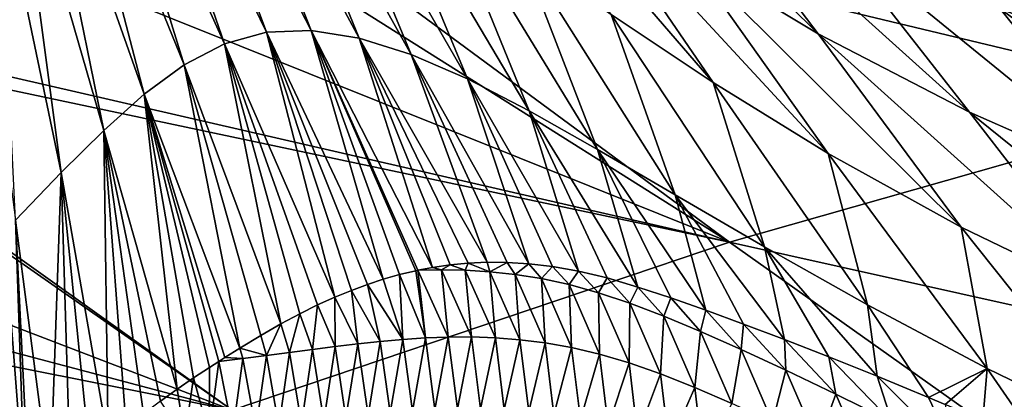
# Model space of a CAD drawing. Header units: metres. Extents: x -92 to 264, y -100 to 50.
# Tile 595 of 721: x 213 to 215.96, y 18.82 to 19.97. Entities that reach past the tile are written whole.
import ezdxf

# ---------------------------------------------------------------- set-up
doc = ezdxf.new("R2010")
doc.units = ezdxf.units.M
doc.layers.add('solid_21062050_01', color=7, linetype='CONTINUOUS')

msp = doc.modelspace()

# ---------------------------------------------------------------- linework, layer by layer
at = {"layer": 'solid_21062050_01'}
for points in [[(213.618866, 19.89299, 34.587803), (213.173386, 20.882195, 34.385868), (213.266556, 20.912989, 40.266785)], [(213.745224, 19.927958, 40.496277), (213.266556, 20.912989, 40.266785), (213.381393, 20.9016, 45.830482)], [(213.745224, 19.927958, 40.496277), (213.618866, 19.89299, 34.587803), (213.266556, 20.912989, 40.266785)], [(213.879578, 19.933088, 46.076481), (213.381393, 20.9016, 45.830482), (213.517639, 20.851709, 51.111427)], [(213.879578, 19.933088, 46.076481), (213.745224, 19.927958, 40.496277), (213.381393, 20.9016, 45.830482)], [(213.497589, 19.829821, 28.364925), (213.098862, 20.811169, 28.201677), (213.173386, 20.882195, 34.385868)], [(213.618866, 19.89299, 34.587803), (213.497589, 19.829821, 28.364925), (213.173386, 20.882195, 34.385868)], [(214.023865, 19.910044, 51.367783), (213.517639, 20.851709, 51.111427), (213.674576, 20.767715, 56.150238)], [(214.023865, 19.910044, 51.367783), (213.879578, 19.933088, 46.076481), (213.517639, 20.851709, 51.111427)], [(213.377884, 19.741835, 21.869923), (213.038315, 20.704514, 21.751024), (213.098862, 20.811169, 28.201677)], [(213.497589, 19.829821, 28.364925), (213.377884, 19.741835, 21.869923), (213.098862, 20.811169, 28.201677)], [(214.538452, 20.710171, 133.109222), (216.624573, 19.719521, 136.734665), (215.017258, 20.821938, 131.952744)], [(216.624573, 19.719521, 136.734665), (218.104263, 20.046913, 133.157883), (215.017258, 20.821938, 131.952744)], [(214.179886, 19.860842, 56.41539), (213.674576, 20.767715, 56.150238), (213.851471, 20.654011, 60.987541)], [(214.179886, 19.860842, 56.41539), (214.023865, 19.910044, 51.367783), (213.674576, 20.767715, 56.150238)], [(215.403885, 19.923159, 90.853874), (214.590607, 20.727695, 87.661018), (214.982025, 20.478527, 91.334351)], [(215.403885, 19.923159, 90.853874), (215.011063, 20.15937, 87.134369), (214.590607, 20.727695, 87.661018)], [(213.256195, 19.632574, 15.140671), (212.987045, 20.566973, 15.066374), (213.038315, 20.704514, 21.751024)], [(213.377884, 19.741835, 21.869923), (213.256195, 19.632574, 15.140671), (213.038315, 20.704514, 21.751024)], [(214.495758, 20.699678, 133.212143), (213.570786, 20.452963, 135.434067), (216.624573, 19.719521, 136.734665)], [(214.538452, 20.710171, 133.109222), (214.495758, 20.699678, 133.212143), (216.624573, 19.719521, 136.734665)], [(214.349457, 19.787504, 61.264515), (213.851471, 20.654011, 60.987541), (214.047836, 20.51495, 65.662224)], [(214.349457, 19.787504, 61.264515), (214.179886, 19.860842, 56.41539), (213.851471, 20.654011, 60.987541)], [(214.351349, 20.631201, 79.152161), (215.088165, 19.776567, 82.907166), (214.781952, 19.98175, 78.812683)], [(214.664795, 20.395752, 83.224785), (215.088165, 19.776567, 82.907166), (214.351349, 20.631201, 79.152161)], [(216.5569, 19.767601, 100.883003), (215.401871, 20.573172, 97.836655), (215.972092, 20.344709, 100.715935)], [(216.5569, 19.767601, 100.883003), (215.951004, 19.998354, 97.965782), (215.401871, 20.573172, 97.836655)], [(213.128418, 19.506557, 8.180632), (212.93985, 20.404139, 8.149432), (212.987045, 20.566973, 15.066374)], [(213.256195, 19.632574, 15.140671), (213.128418, 19.506557, 8.180632), (212.987045, 20.566973, 15.066374)], [(214.534683, 19.691978, 65.957642), (214.047836, 20.51495, 65.662224), (214.265747, 20.354307, 70.190773)], [(214.534683, 19.691978, 65.957642), (214.349457, 19.787504, 61.264515), (214.047836, 20.51495, 65.662224)], [(213.570786, 20.452963, 135.434067), (213.388123, 20.400036, 135.871414), (215.137238, 19.297022, 140.288544)], [(216.624573, 19.719521, 136.734665), (213.570786, 20.452963, 135.434067), (215.137238, 19.297022, 140.288544)], [(215.858551, 19.687664, 94.352852), (214.982025, 20.478527, 91.334351), (215.43042, 20.235451, 94.778069)], [(215.858551, 19.687664, 94.352852), (215.403885, 19.923159, 90.853874), (214.982025, 20.478527, 91.334351)], [(213.388123, 20.400036, 135.871414), (212.819534, 20.226831, 137.231049), (215.137238, 19.297022, 140.288544)], [(213.128418, 19.506557, 8.180632), (212.990768, 19.363132, 0.978758), (212.93985, 20.404139, 8.149432)], [(214.664795, 20.395752, 83.224785), (215.433945, 19.562857, 86.851196), (215.088165, 19.776567, 82.907166)], [(215.011063, 20.15937, 87.134369), (215.433945, 19.562857, 86.851196), (214.664795, 20.395752, 83.224785)], [(214.740677, 19.575491, 70.510895), (214.265747, 20.354307, 70.190773), (214.50914, 20.175451, 74.574066)], [(214.740677, 19.575491, 70.510895), (214.534683, 19.691978, 65.957642), (214.265747, 20.354307, 70.190773)], [(212.819534, 20.226831, 137.231049), (212.107803, 19.993824, 138.924545), (215.137238, 19.297022, 140.288544)], [(216.39032, 19.453426, 97.600861), (215.43042, 20.235451, 94.778069), (215.951004, 19.998354, 97.965782)], [(216.39032, 19.453426, 97.600861), (215.858551, 19.687664, 94.352852), (215.43042, 20.235451, 94.778069)], [(214.974274, 19.438869, 74.925606), (214.50914, 20.175451, 74.574066), (214.781952, 19.98175, 78.812683)], [(214.974274, 19.438869, 74.925606), (214.740677, 19.575491, 70.510895), (214.50914, 20.175451, 74.574066)], [(215.011063, 20.15937, 87.134369), (215.833069, 19.342196, 90.615173), (215.433945, 19.562857, 86.851196)], [(215.403885, 19.923159, 90.853874), (215.833069, 19.342196, 90.615173), (215.011063, 20.15937, 87.134369)], [(212.89917, 20.072447, 0.836088), (212.990768, 19.363132, 0.978758), (213.019623, 18.510288, 0.83424)], [(212.89917, 20.072447, 0.836088), (213.019623, 18.510288, 0.83424), (212.96846, 18.509899, 0.645367)], [(212.107803, 19.993824, 138.924545), (212.00679, 19.959307, 139.164459), (215.137238, 19.297022, 140.288544)], [(215.242294, 19.282932, 79.202942), (214.781952, 19.98175, 78.812683), (215.088165, 19.776567, 82.907166)], [(215.242294, 19.282932, 79.202942), (214.974274, 19.438869, 74.925606), (214.781952, 19.98175, 78.812683)], [(217.013092, 19.221317, 100.575577), (215.951004, 19.998354, 97.965782), (216.5569, 19.767601, 100.883003)], [(217.013092, 19.221317, 100.575577), (216.39032, 19.453426, 97.600861), (215.951004, 19.998354, 97.965782)], [(211.982117, 19.950815, 139.223083), (211.277161, 19.699059, 140.897568), (213.642624, 18.791883, 143.828415)], [(212.00679, 19.959307, 139.164459), (211.982117, 19.950815, 139.223083), (213.642624, 18.791883, 143.828415)], [(215.137238, 19.297022, 140.288544), (212.00679, 19.959307, 139.164459), (213.642624, 18.791883, 143.828415)], [(213.950775, 19.131153, 35.23848), (213.618866, 19.89299, 34.587803), (213.745224, 19.927958, 40.496277)], [(214.096573, 19.18523, 41.18449), (213.745224, 19.927958, 40.496277), (213.879578, 19.933088, 46.076481)], [(214.000443, 19.151661, 37.278099), (213.950775, 19.131153, 35.23848), (213.745224, 19.927958, 40.496277)], [(214.048553, 19.169436, 39.240814), (214.000443, 19.151661, 37.278099), (213.745224, 19.927958, 40.496277)], [(214.096573, 19.18523, 41.18449), (214.048553, 19.169436, 39.240814), (213.745224, 19.927958, 40.496277)], [(214.244919, 19.220589, 47.036053), (213.879578, 19.933088, 46.076481), (214.023865, 19.910044, 51.367783)], [(214.144745, 19.198925, 43.112396), (214.096573, 19.18523, 41.18449), (213.879578, 19.933088, 46.076481)], [(214.194168, 19.210785, 45.064468), (214.144745, 19.198925, 43.112396), (213.879578, 19.933088, 46.076481)], [(214.200546, 19.212145, 45.313866), (214.194168, 19.210785, 45.064468), (213.879578, 19.933088, 46.076481)], [(214.244919, 19.220589, 47.036053), (214.200546, 19.212145, 45.313866), (213.879578, 19.933088, 46.076481)], [(215.403885, 19.923159, 90.853874), (216.300903, 19.11587, 94.164574), (215.833069, 19.342196, 90.615173)], [(215.858551, 19.687664, 94.352852), (216.300903, 19.11587, 94.164574), (215.403885, 19.923159, 90.853874)], [(213.788727, 19.050829, 28.561026), (213.497589, 19.829821, 28.364925), (213.618866, 19.89299, 34.587803)], [(213.845261, 19.081095, 30.888451), (213.788727, 19.050829, 28.561026), (213.618866, 19.89299, 34.587803)], [(213.89917, 19.107878, 33.113789), (213.845261, 19.081095, 30.888451), (213.618866, 19.89299, 34.587803)], [(213.950775, 19.131153, 35.23848), (213.89917, 19.107878, 33.113789), (213.618866, 19.89299, 34.587803)], [(214.40863, 19.236147, 53.120453), (214.023865, 19.910044, 51.367783), (214.179886, 19.860842, 56.41539)], [(214.297302, 19.228226, 49.031525), (214.244919, 19.220589, 47.036053), (214.023865, 19.910044, 51.367783)], [(214.351715, 19.2335, 51.057835), (214.297302, 19.228226, 49.031525), (214.023865, 19.910044, 51.367783)], [(214.40863, 19.236147, 53.120453), (214.351715, 19.2335, 51.057835), (214.023865, 19.910044, 51.367783)], [(214.534058, 19.231804, 57.438187), (214.179886, 19.860842, 56.41539), (214.349457, 19.787504, 61.264515)], [(214.46904, 19.235794, 55.241055), (214.40863, 19.236147, 53.120453), (214.179886, 19.860842, 56.41539)], [(214.534058, 19.231804, 57.438187), (214.46904, 19.235794, 55.241055), (214.179886, 19.860842, 56.41539)], [(213.664917, 18.978107, 23.526363), (213.377884, 19.741835, 21.869923), (213.497589, 19.829821, 28.364925)], [(213.728729, 19.016472, 26.106119), (213.664917, 18.978107, 23.526363), (213.497589, 19.829821, 28.364925)], [(213.788727, 19.050829, 28.561026), (213.728729, 19.016472, 26.106119), (213.497589, 19.829821, 28.364925)], [(214.68364, 19.209415, 62.148567), (214.349457, 19.787504, 61.264515), (214.534683, 19.691978, 65.957642)], [(214.604843, 19.223518, 59.729202), (214.534058, 19.231804, 57.438187), (214.349457, 19.787504, 61.264515)], [(214.68364, 19.209415, 62.148567), (214.604843, 19.223518, 59.729202), (214.349457, 19.787504, 61.264515)], [(215.551559, 19.108505, 83.344032), (215.088165, 19.776567, 82.907166), (215.433945, 19.562857, 86.851196)], [(215.551559, 19.108505, 83.344032), (215.242294, 19.282932, 79.202942), (215.088165, 19.776567, 82.907166)], [(213.476929, 18.8543, 16.163971), (213.256195, 19.632574, 15.140671), (213.377884, 19.741835, 21.869923)], [(213.52562, 18.888361, 18.035423), (213.476929, 18.8543, 16.163971), (213.377884, 19.741835, 21.869923)], [(213.573654, 18.920216, 19.904676), (213.52562, 18.888361, 18.035423), (213.377884, 19.741835, 21.869923)], [(213.601669, 18.938185, 21.005274), (213.573654, 18.920216, 19.904676), (213.377884, 19.741835, 21.869923)], [(213.620361, 18.950047, 21.744917), (213.601669, 18.938185, 21.005274), (213.377884, 19.741835, 21.869923)], [(213.664917, 18.978107, 23.526363), (213.620361, 18.950047, 21.744917), (213.377884, 19.741835, 21.869923)], [(216.624573, 19.719521, 136.734665), (215.137238, 19.297022, 140.288544), (218.248627, 18.603125, 141.382095)], [(211.277161, 19.699059, 140.897568), (210.838074, 19.533772, 141.939102), (213.642624, 18.791883, 143.828415)], [(214.861771, 19.161774, 67.112099), (214.534683, 19.691978, 65.957642), (214.740677, 19.575491, 70.510895)], [(214.769012, 19.188936, 64.616127), (214.68364, 19.209415, 62.148567), (214.534683, 19.691978, 65.957642)], [(214.861771, 19.161774, 67.112099), (214.769012, 19.188936, 64.616127), (214.534683, 19.691978, 65.957642)], [(215.858551, 19.687664, 94.352852), (216.852783, 18.885164, 97.464897), (216.300903, 19.11587, 94.164574)], [(216.39032, 19.453426, 97.600861), (216.852783, 18.885164, 97.464897), (215.858551, 19.687664, 94.352852)], [(213.269348, 18.698105, 8.588402), (213.128418, 19.506557, 8.180632), (213.256195, 19.632574, 15.140671)], [(213.323685, 18.740345, 10.497807), (213.269348, 18.698105, 8.588402), (213.256195, 19.632574, 15.140671)], [(213.375916, 18.780416, 12.387073), (213.323685, 18.740345, 10.497807), (213.256195, 19.632574, 15.140671)], [(213.427002, 18.81839, 14.278584), (213.375916, 18.780416, 12.387073), (213.256195, 19.632574, 15.140671)], [(213.476929, 18.8543, 16.163971), (213.427002, 18.81839, 14.278584), (213.256195, 19.632574, 15.140671)], [(215.066162, 19.092003, 71.99749), (214.740677, 19.575491, 70.510895), (214.974274, 19.438869, 74.925606)], [(214.960739, 19.129259, 69.579269), (214.861771, 19.161774, 67.112099), (214.740677, 19.575491, 70.510895)], [(215.066162, 19.092003, 71.99749), (214.960739, 19.129259, 69.579269), (214.740677, 19.575491, 70.510895)], [(210.838074, 19.533772, 141.939102), (210.527679, 19.413582, 142.672562), (213.642624, 18.791883, 143.828415)], [(215.911331, 18.916775, 87.339119), (215.433945, 19.562857, 86.851196), (215.833069, 19.342196, 90.615173)], [(215.911331, 18.916775, 87.339119), (215.551559, 19.108505, 83.344032), (215.433945, 19.562857, 86.851196)], [(213.094772, 18.561316, 2.888283), (212.990768, 19.363132, 0.978758), (213.128418, 19.506557, 8.180632)], [(213.155746, 18.608807, 4.802704), (213.094772, 18.561316, 2.888283), (213.128418, 19.506557, 8.180632)], [(213.214035, 18.654692, 6.709531), (213.155746, 18.608807, 4.802704), (213.128418, 19.506557, 8.180632)], [(213.269348, 18.698105, 8.588402), (213.214035, 18.654692, 6.709531), (213.128418, 19.506557, 8.180632)], [(215.302612, 19.00362, 76.735596), (214.974274, 19.438869, 74.925606), (215.242294, 19.282932, 79.202942)], [(215.179581, 19.050303, 74.382339), (215.066162, 19.092003, 71.99749), (214.974274, 19.438869, 74.925606)], [(215.302612, 19.00362, 76.735596), (215.179581, 19.050303, 74.382339), (214.974274, 19.438869, 74.925606)], [(213.642624, 18.791883, 143.828415), (210.527679, 19.413582, 142.672562), (212.140778, 18.215357, 147.363312)], [(213.094772, 18.561316, 2.888283), (213.032883, 18.510378, 0.966256), (212.990768, 19.363132, 0.978758)], [(213.019623, 18.510288, 0.83424), (212.990768, 19.363132, 0.978758), (213.032883, 18.510378, 0.966256)], [(216.336594, 18.709814, 91.15229), (215.833069, 19.342196, 90.615173), (216.300903, 19.11587, 94.164574)], [(216.336594, 18.709814, 91.15229), (215.911331, 18.916775, 87.339119), (215.833069, 19.342196, 90.615173)], [(215.137238, 19.297022, 140.288544), (213.642624, 18.791883, 143.828415), (216.760025, 18.145252, 144.921951)], [(218.248627, 18.603125, 141.382095), (215.137238, 19.297022, 140.288544), (216.760025, 18.145252, 144.921951)], [(215.581223, 18.893324, 81.306252), (215.242294, 19.282932, 79.202942), (215.551559, 19.108505, 83.344032)], [(215.43602, 18.951607, 79.044067), (215.302612, 19.00362, 76.735596), (215.242294, 19.282932, 79.202942)], [(215.581223, 18.893324, 81.306252), (215.43602, 18.951607, 79.044067), (215.242294, 19.282932, 79.202942)], [(214.222992, 19.008551, 43.684792), (214.144745, 19.198925, 43.112396), (214.194168, 19.210785, 45.064468)], [(214.222992, 19.008551, 43.684792), (214.194168, 19.210785, 45.064468), (214.200546, 19.212145, 45.313866)], [(214.271149, 19.213425, 47.856609), (214.200546, 19.212145, 45.313866), (214.244919, 19.220589, 47.036053)], [(214.271149, 19.213425, 47.856609), (214.29184, 19.011175, 46.205284), (214.200546, 19.212145, 45.313866)], [(214.222992, 19.008551, 43.684792), (214.200546, 19.212145, 45.313866), (214.29184, 19.011175, 46.205284)], [(214.271149, 19.213425, 47.856609), (214.244919, 19.220589, 47.036053), (214.297302, 19.228226, 49.031525)], [(214.271149, 19.213425, 47.856609), (214.297302, 19.228226, 49.031525), (214.343033, 19.21207, 50.398006)], [(214.271149, 19.213425, 47.856609), (214.361816, 19.011475, 48.725708), (214.29184, 19.011175, 46.205284)], [(214.271149, 19.213425, 47.856609), (214.343033, 19.21207, 50.398006), (214.361816, 19.011475, 48.725708)], [(214.343033, 19.21207, 50.398006), (214.297302, 19.228226, 49.031525), (214.351715, 19.2335, 51.057835)], [(214.343033, 19.21207, 50.398006), (214.351715, 19.2335, 51.057835), (214.416748, 19.207609, 52.939331)], [(214.343033, 19.21207, 50.398006), (214.433365, 19.009045, 51.24604), (214.361816, 19.011475, 48.725708)], [(214.343033, 19.21207, 50.398006), (214.416748, 19.207609, 52.939331), (214.433365, 19.009045, 51.24604)], [(214.416748, 19.207609, 52.939331), (214.351715, 19.2335, 51.057835), (214.40863, 19.236147, 53.120453)], [(214.416748, 19.207609, 52.939331), (214.40863, 19.236147, 53.120453), (214.46904, 19.235794, 55.241055)], [(214.416748, 19.207609, 52.939331), (214.46904, 19.235794, 55.241055), (214.492874, 19.199446, 55.480572)], [(214.492874, 19.199446, 55.480572), (214.46904, 19.235794, 55.241055), (214.534058, 19.231804, 57.438187)], [(214.492874, 19.199446, 55.480572), (214.534058, 19.231804, 57.438187), (214.572128, 19.18692, 58.021717)], [(214.572128, 19.18692, 58.021717), (214.534058, 19.231804, 57.438187), (214.604843, 19.223518, 59.729202)], [(214.572128, 19.18692, 58.021717), (214.604843, 19.223518, 59.729202), (214.65535, 19.169069, 60.562702)], [(214.65535, 19.169069, 60.562702), (214.604843, 19.223518, 59.729202), (214.68364, 19.209415, 62.148567)], [(214.65535, 19.169069, 60.562702), (214.68364, 19.209415, 62.148567), (214.743515, 19.144722, 63.103432)], [(214.743515, 19.144722, 63.103432), (214.68364, 19.209415, 62.148567), (214.769012, 19.188936, 64.616127)], [(214.154907, 19.004, 41.164249), (214.048553, 19.169436, 39.240814), (214.096573, 19.18523, 41.18449)], [(214.154907, 19.004, 41.164249), (214.096573, 19.18523, 41.18449), (214.144745, 19.198925, 43.112396)], [(214.154907, 19.004, 41.164249), (214.144745, 19.198925, 43.112396), (214.222992, 19.008551, 43.684792)], [(214.416748, 19.207609, 52.939331), (214.506927, 19.003397, 53.766254), (214.433365, 19.009045, 51.24604)], [(214.416748, 19.207609, 52.939331), (214.492874, 19.199446, 55.480572), (214.506927, 19.003397, 53.766254)], [(214.492874, 19.199446, 55.480572), (214.583145, 18.993916, 56.28632), (214.506927, 19.003397, 53.766254)], [(214.492874, 19.199446, 55.480572), (214.572128, 19.18692, 58.021717), (214.583145, 18.993916, 56.28632)], [(214.572128, 19.18692, 58.021717), (214.662659, 18.979893, 58.806198), (214.583145, 18.993916, 56.28632)], [(214.572128, 19.18692, 58.021717), (214.65535, 19.169069, 60.562702), (214.662659, 18.979893, 58.806198)], [(214.743515, 19.144722, 63.103432), (214.769012, 19.188936, 64.616127), (214.837799, 19.113174, 65.643761)], [(214.837799, 19.113174, 65.643761), (214.769012, 19.188936, 64.616127), (214.861771, 19.161774, 67.112099)], [(214.019684, 18.990625, 36.12307), (213.950775, 19.131153, 35.23848), (214.000443, 19.151661, 37.278099)], [(214.08725, 18.9979, 38.643673), (214.000443, 19.151661, 37.278099), (214.048553, 19.169436, 39.240814)], [(214.019684, 18.990625, 36.12307), (214.000443, 19.151661, 37.278099), (214.08725, 18.9979, 38.643673)], [(214.08725, 18.9979, 38.643673), (214.048553, 19.169436, 39.240814), (214.154907, 19.004, 41.164249)], [(214.65535, 19.169069, 60.562702), (214.746323, 18.960262, 61.325809), (214.662659, 18.979893, 58.806198)], [(214.65535, 19.169069, 60.562702), (214.743515, 19.144722, 63.103432), (214.746323, 18.960262, 61.325809)], [(214.837799, 19.113174, 65.643761), (214.861771, 19.161774, 67.112099), (214.939575, 19.074293, 68.183502)], [(214.939575, 19.074293, 68.183502), (214.861771, 19.161774, 67.112099), (214.960739, 19.129259, 69.579269)], [(213.95195, 18.982508, 33.602451), (213.89917, 19.107878, 33.113789), (213.950775, 19.131153, 35.23848)], [(213.95195, 18.982508, 33.602451), (213.950775, 19.131153, 35.23848), (214.019684, 18.990625, 36.12307)], [(214.743515, 19.144722, 63.103432), (214.835083, 18.933916, 63.845066), (214.746323, 18.960262, 61.325809)], [(214.743515, 19.144722, 63.103432), (214.837799, 19.113174, 65.643761), (214.835083, 18.933916, 63.845066)], [(214.939575, 19.074293, 68.183502), (214.960739, 19.129259, 69.579269), (215.050415, 19.027945, 70.722504)], [(215.050415, 19.027945, 70.722504), (214.960739, 19.129259, 69.579269), (215.066162, 19.092003, 71.99749)], [(213.883759, 18.973808, 31.081829), (213.845261, 19.081095, 30.888451), (213.89917, 19.107878, 33.113789)], [(213.883759, 18.973808, 31.081829), (213.89917, 19.107878, 33.113789), (213.95195, 18.982508, 33.602451)], [(214.837799, 19.113174, 65.643761), (214.930084, 18.900381, 66.363838), (214.835083, 18.933916, 63.845066)], [(214.837799, 19.113174, 65.643761), (214.939575, 19.074293, 68.183502), (214.930084, 18.900381, 66.363838)], [(215.050415, 19.027945, 70.722504), (215.066162, 19.092003, 71.99749), (215.172058, 18.973919, 73.260651)], [(215.172058, 18.973919, 73.260651), (215.066162, 19.092003, 71.99749), (215.179581, 19.050303, 74.382339)], [(215.735367, 18.829704, 83.46032), (215.551559, 19.108505, 83.344032), (215.911331, 18.916775, 87.339119)], [(215.735367, 18.829704, 83.46032), (215.581223, 18.893324, 81.306252), (215.551559, 19.108505, 83.344032)], [(213.814865, 18.964785, 28.561209), (213.788727, 19.050829, 28.561026), (213.845261, 19.081095, 30.888451)], [(213.814865, 18.964785, 28.561209), (213.845261, 19.081095, 30.888451), (213.883759, 18.973808, 31.081829)], [(214.939575, 19.074293, 68.183502), (215.032684, 18.859543, 68.881981), (214.930084, 18.900381, 66.363838)], [(214.939575, 19.074293, 68.183502), (215.050415, 19.027945, 70.722504), (215.032684, 18.859543, 68.881981)], [(213.74501, 18.955669, 26.040602), (213.728729, 19.016472, 26.106119), (213.788727, 19.050829, 28.561026)], [(213.74501, 18.955669, 26.040602), (213.788727, 19.050829, 28.561026), (213.814865, 18.964785, 28.561209)], [(215.172058, 18.973919, 73.260651), (215.179581, 19.050303, 74.382339), (215.306625, 18.911501, 75.797745)], [(215.306625, 18.911501, 75.797745), (215.179581, 19.050303, 74.382339), (215.302612, 19.00362, 76.735596)], [(213.74501, 18.955669, 26.040602), (213.664917, 18.978107, 23.526363), (213.728729, 19.016472, 26.106119)], [(214.08725, 18.9979, 38.643673), (214.154907, 19.004, 41.164249), (214.11705, 18.782911, 38.795185)], [(214.154907, 19.004, 41.164249), (214.183807, 18.788824, 41.312309), (214.11705, 18.782911, 38.795185)], [(214.154907, 19.004, 41.164249), (214.222992, 19.008551, 43.684792), (214.183807, 18.788824, 41.312309)], [(214.222992, 19.008551, 43.684792), (214.251175, 18.79319, 43.829365), (214.183807, 18.788824, 41.312309)], [(214.222992, 19.008551, 43.684792), (214.29184, 19.011175, 46.205284), (214.251175, 18.79319, 43.829365)], [(214.29184, 19.011175, 46.205284), (214.319443, 18.79563, 46.346336), (214.251175, 18.79319, 43.829365)], [(214.29184, 19.011175, 46.205284), (214.361816, 19.011475, 48.725708), (214.319443, 18.79563, 46.346336)], [(214.361816, 19.011475, 48.725708), (214.388977, 18.795742, 48.863205), (214.319443, 18.79563, 46.346336)], [(214.361816, 19.011475, 48.725708), (214.433365, 19.009045, 51.24604), (214.388977, 18.795742, 48.863205)], [(214.433365, 19.009045, 51.24604), (214.46019, 18.793121, 51.379948), (214.388977, 18.795742, 48.863205)], [(214.433365, 19.009045, 51.24604), (214.506927, 19.003397, 53.766254), (214.46019, 18.793121, 51.379948)], [(214.506927, 19.003397, 53.766254), (214.533524, 18.787268, 53.896538), (214.46019, 18.793121, 51.379948)], [(214.506927, 19.003397, 53.766254), (214.583145, 18.993916, 56.28632), (214.533524, 18.787268, 53.896538)], [(215.050415, 19.027945, 70.722504), (215.144394, 18.811237, 71.399353), (215.032684, 18.859543, 68.881981)], [(215.050415, 19.027945, 70.722504), (215.172058, 18.973919, 73.260651), (215.144394, 18.811237, 71.399353)], [(215.456726, 18.83943, 78.333466), (215.302612, 19.00362, 76.735596), (215.43602, 18.951607, 79.044067)], [(215.306625, 18.911501, 75.797745), (215.302612, 19.00362, 76.735596), (215.456726, 18.83943, 78.333466)], [(213.673996, 18.946659, 23.520016), (213.620361, 18.950047, 21.744917), (213.664917, 18.978107, 23.526363)], [(213.673996, 18.946659, 23.520016), (213.664917, 18.978107, 23.526363), (213.74501, 18.955669, 26.040602)], [(213.814865, 18.964785, 28.561209), (213.883759, 18.973808, 31.081829), (213.850418, 18.750685, 28.726257)], [(213.883759, 18.973808, 31.081829), (213.917542, 18.759453, 31.243534), (213.850418, 18.750685, 28.726257)], [(213.883759, 18.973808, 31.081829), (213.95195, 18.982508, 33.602451), (213.917542, 18.759453, 31.243534)], [(213.95195, 18.982508, 33.602451), (213.984177, 18.767923, 33.760788), (213.917542, 18.759453, 31.243534)], [(213.95195, 18.982508, 33.602451), (214.019684, 18.990625, 36.12307), (213.984177, 18.767923, 33.760788)], [(214.019684, 18.990625, 36.12307), (214.050613, 18.775831, 36.278008), (213.984177, 18.767923, 33.760788)], [(214.019684, 18.990625, 36.12307), (214.08725, 18.9979, 38.643673), (214.050613, 18.775831, 36.278008)], [(214.08725, 18.9979, 38.643673), (214.11705, 18.782911, 38.795185), (214.050613, 18.775831, 36.278008)], [(214.583145, 18.993916, 56.28632), (214.609558, 18.777563, 56.412922), (214.533524, 18.787268, 53.896538)], [(214.583145, 18.993916, 56.28632), (214.662659, 18.979893, 58.806198), (214.609558, 18.777563, 56.412922)], [(214.662659, 18.979893, 58.806198), (214.688919, 18.763287, 58.929039), (214.609558, 18.777563, 56.412922)], [(214.662659, 18.979893, 58.806198), (214.746323, 18.960262, 61.325809), (214.688919, 18.763287, 58.929039)], [(215.172058, 18.973919, 73.260651), (215.266907, 18.755184, 73.915771), (215.144394, 18.811237, 71.399353)], [(215.172058, 18.973919, 73.260651), (215.306625, 18.911501, 75.797745), (215.266907, 18.755184, 73.915771)], [(213.673996, 18.946659, 23.520016), (213.601669, 18.938185, 21.005274), (213.620361, 18.950047, 21.744917)], [(213.673996, 18.946659, 23.520016), (213.643936, 18.724842, 21.174374), (213.601669, 18.938185, 21.005274)], [(213.673996, 18.946659, 23.520016), (213.713837, 18.733179, 23.691668), (213.643936, 18.724842, 21.174374)], [(213.673996, 18.946659, 23.520016), (213.74501, 18.955669, 26.040602), (213.713837, 18.733179, 23.691668)], [(213.74501, 18.955669, 26.040602), (213.782593, 18.741859, 26.208965), (213.713837, 18.733179, 23.691668)], [(213.74501, 18.955669, 26.040602), (213.814865, 18.964785, 28.561209), (213.782593, 18.741859, 26.208965)], [(213.814865, 18.964785, 28.561209), (213.850418, 18.750685, 28.726257), (213.782593, 18.741859, 26.208965)], [(214.746323, 18.960262, 61.325809), (214.772415, 18.743353, 61.44482), (214.688919, 18.763287, 58.929039)], [(214.746323, 18.960262, 61.325809), (214.835083, 18.933916, 63.845066), (214.772415, 18.743353, 61.44482)], [(215.625366, 18.755898, 80.867424), (215.43602, 18.951607, 79.044067), (215.581223, 18.893324, 81.306252)], [(215.456726, 18.83943, 78.333466), (215.43602, 18.951607, 79.044067), (215.625366, 18.755898, 80.867424)], [(213.572678, 18.717052, 18.657093), (213.52562, 18.888361, 18.035423), (213.573654, 18.920216, 19.904676)], [(213.572678, 18.717052, 18.657093), (213.573654, 18.920216, 19.904676), (213.601669, 18.938185, 21.005274)], [(213.572678, 18.717052, 18.657093), (213.601669, 18.938185, 21.005274), (213.643936, 18.724842, 21.174374)], [(214.835083, 18.933916, 63.845066), (214.860916, 18.716671, 63.960182), (214.772415, 18.743353, 61.44482)], [(214.835083, 18.933916, 63.845066), (214.930084, 18.900381, 66.363838), (214.860916, 18.716671, 63.960182)], [(215.785202, 18.808876, 84.109108), (215.735367, 18.829704, 83.46032), (215.911331, 18.916775, 87.339119)], [(215.898544, 18.761196, 85.504745), (215.785202, 18.808876, 84.109108), (215.911331, 18.916775, 87.339119)], [(216.068329, 18.689753, 87.406364), (215.898544, 18.761196, 85.504745), (215.911331, 18.916775, 87.339119)], [(216.068329, 18.689753, 87.406364), (215.911331, 18.916775, 87.339119), (216.336594, 18.709814, 91.15229)], [(213.499817, 18.710117, 16.139839), (213.476929, 18.8543, 16.163971), (213.52562, 18.888361, 18.035423)], [(213.499817, 18.710117, 16.139839), (213.52562, 18.888361, 18.035423), (213.572678, 18.717052, 18.657093)], [(214.930084, 18.900381, 66.363838), (214.955582, 18.682802, 66.475044), (214.860916, 18.716671, 63.960182)], [(214.930084, 18.900381, 66.363838), (215.032684, 18.859543, 68.881981), (214.955582, 18.682802, 66.475044)], [(215.306625, 18.911501, 75.797745), (215.402451, 18.690498, 76.430969), (215.266907, 18.755184, 73.915771)], [(215.306625, 18.911501, 75.797745), (215.456726, 18.83943, 78.333466), (215.402451, 18.690498, 76.430969)], [(215.816116, 18.65892, 83.398926), (215.581223, 18.893324, 81.306252), (215.735367, 18.829704, 83.46032)], [(215.625366, 18.755898, 80.867424), (215.581223, 18.893324, 81.306252), (215.816116, 18.65892, 83.398926)], [(213.499817, 18.710117, 16.139839), (213.427002, 18.81839, 14.278584), (213.476929, 18.8543, 16.163971)], [(215.032684, 18.859543, 68.881981), (215.057663, 18.641623, 68.989304), (214.955582, 18.682802, 66.475044)], [(215.032684, 18.859543, 68.881981), (215.144394, 18.811237, 71.399353), (215.057663, 18.641623, 68.989304)], [(215.456726, 18.83943, 78.333466), (215.553619, 18.61585, 78.94458), (215.402451, 18.690498, 76.430969)], [(215.456726, 18.83943, 78.333466), (215.625366, 18.755898, 80.867424), (215.553619, 18.61585, 78.94458)], [(215.816116, 18.65892, 83.398926), (215.735367, 18.829704, 83.46032), (215.785202, 18.808876, 84.109108)]]:
    msp.add_3dface(points, dxfattribs=at)

doc.saveas('drawing.dxf')
